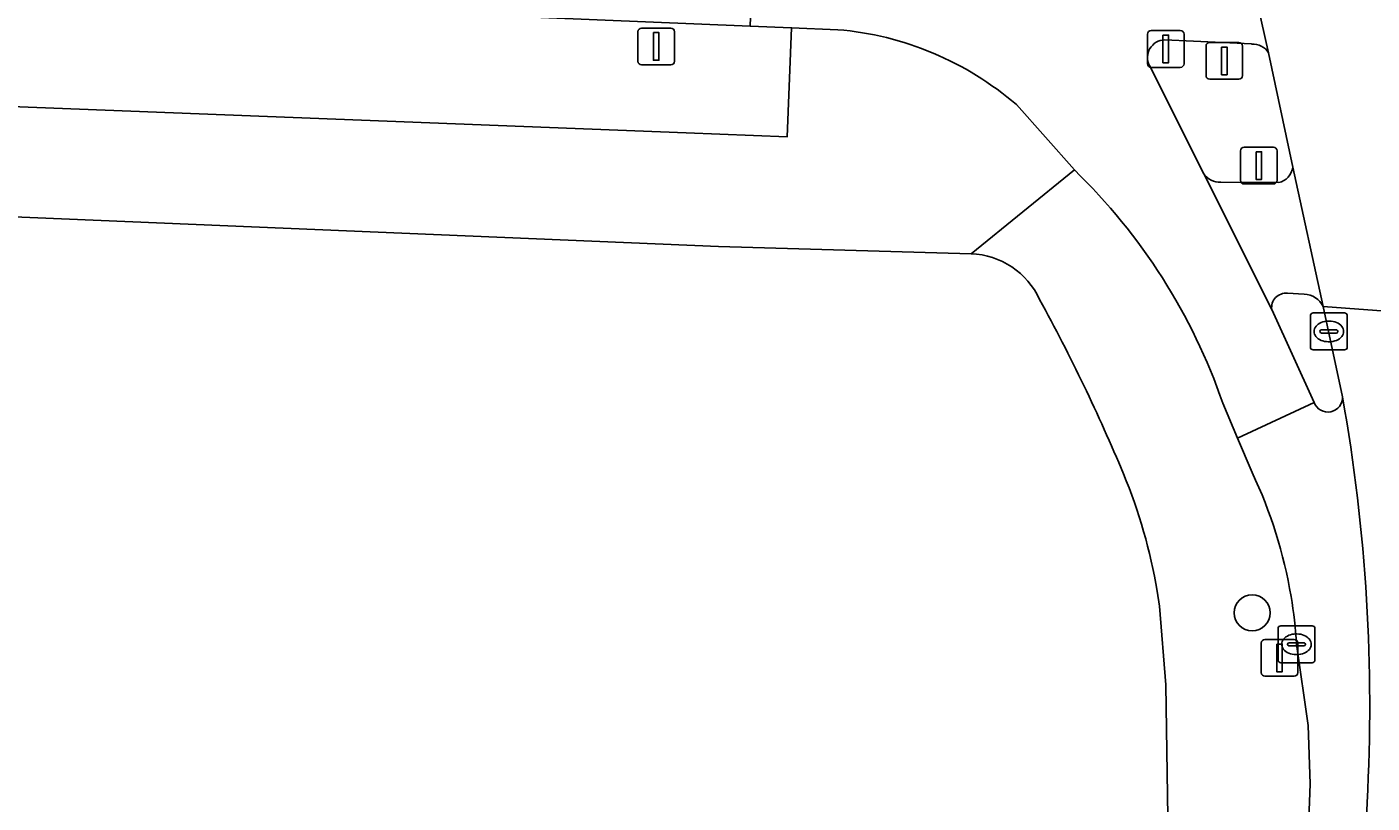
# Model space of a CAD drawing. Extents: x 161354 to 162026, y 386504 to 387460.
# Drawn here: x 161719.03 to 161755.51, y 387415.87 to 387436.92 of the extents above; entities that cross this region are included whole.
import ezdxf

# ---------------------------------------------------------------- set-up
doc = ezdxf.new("R2010")
doc.units = 0
for name, color, linetype in [('IMGEO_Berm_groen', 7, 'Continuous'), ('IMGEO_Boom', 7, 'Continuous'), ('IMGEO_Drukknoppaal', 7, 'Continuous'), ('IMGEO_Fietspad_open', 7, 'Continuous'), ('IMGEO_Groenvoorziening', 7, 'Continuous'), ('IMGEO_Kolk', 7, 'Continuous'), ('IMGEO_Lichtmast', 7, 'Continuous'), ('IMGEO_Rijbaan_lokaal_gesloten', 7, 'Continuous'), ('IMGEO_Verkeersbordpaal', 7, 'Continuous'), ('IMGEO_Verkeerseiland_gesloten', 7, 'Continuous'), ('IMGEO_Verkeersregelinstallatiepaal', 7, 'Continuous'), ('IMGEO_Voetpad_open', 7, 'Continuous')]:
    doc.layers.add(name, color=color, linetype=linetype)

msp = doc.modelspace()

# ---------------------------------------------------------------- linework, layer by layer
at = {"layer": 'IMGEO_Berm_groen'}
msp.add_lwpolyline([(161586.996, 387439.386), (161587.121, 387438.74), (161591.835, 387439.274), (161601.898, 387439.584), (161610.753, 387439.197), (161612.483, 387439.13), (161628.393, 387438.471), (161644.302, 387437.813), (161676.122, 387436.495), (161707.941, 387435.177), (161736.908, 387434.048), (161739.654, 387433.94), (161739.77, 387436.897), (161738.649, 387436.943), (161708.067, 387438.213), (161679.83, 387439.386)], dxfattribs=at)
at = {"layer": 'IMGEO_Boom'}
msp.add_circle((161752.259, 387421.035), 0.489, dxfattribs=at)
at = {"layer": 'IMGEO_Drukknoppaal'}
for p, q in [((161749.422, 387435.923), (161749.422, 387436.723)), ((161749.422, 387436.723), (161749.422, 387435.923)), ((161749.522, 387436.823), (161750.312, 387436.823)), ((161750.312, 387436.823), (161749.522, 387436.823)), ((161750.412, 387436.723), (161750.412, 387435.923)), ((161750.412, 387435.923), (161750.412, 387436.723)), ((161750.312, 387435.823), (161749.522, 387435.823)), ((161749.522, 387435.823), (161750.312, 387435.823))]:
    msp.add_line(p, q, dxfattribs=at)
msp.add_lwpolyline([(161749.842, 387436.698), (161749.992, 387436.698), (161749.992, 387435.948), (161749.842, 387435.948), (161749.842, 387436.698)], dxfattribs=at)
for centre, start, end in [((161749.522, 387436.723), 90, 180), ((161749.522, 387436.723), 90, 180), ((161750.312, 387436.723), 0, 90), ((161750.312, 387436.723), 360, 90), ((161749.522, 387435.923), 180, 270), ((161749.522, 387435.923), 180, 270), ((161750.312, 387435.923), 270, 0), ((161750.312, 387435.923), 270, 0)]:
    msp.add_arc(centre, 0.1, start, end, dxfattribs=at)
at = {"layer": 'IMGEO_Fietspad_open'}
for points in [[(161743.542, 387439.801), (161743.359, 387439.812), (161739.398, 387439.93), (161738.753, 387439.947), (161738.649, 387436.943), (161739.77, 387436.897), (161741.023, 387436.845)], [(161752.706, 387436.219), (161752.304, 387437.994), (161751.415, 387440.231)], [(161749.885, 387436.569), (161752.247, 387436.457)], [(161751.465, 387426.715), (161751.865, 387425.769), (161753.942, 387426.74), (161752.794, 387429.254), (161750.946, 387432.938), (161749.475, 387435.872)], [(161745.866, 387434.812), (161747.439, 387433.041)]]:
    msp.add_lwpolyline(points, dxfattribs=at)
for centre, radius, start, end in [((161740.308, 387428.357), 8.518, 49.2704, 85.1861), ((161749.902, 387436.09), 0.48, 92.0672, 207.0018), ((161752.271, 387435.942), 0.515, 32.4801, 92.7047), ((161736.238, 387421.468), 16.106, 19.0124, 45.9347)]:
    msp.add_arc(centre, radius, start, end, dxfattribs=at)
at = {"layer": 'IMGEO_Groenvoorziening'}
for points in [[(161744.638, 387430.769), (161737.785, 387430.965), (161657.925, 387434.327)], [(161655.886, 387432.452), (161655.603, 387425.335), (161655.059, 387411.688), (161717.333, 387409.351), (161716.965, 387401.11), (161719.159, 387401.034), (161719.485, 387409.508), (161744.963, 387408.488), (161745.049, 387400.136), (161749.25, 387399.959), (161749.261, 387400.195), (161749.374, 387400.239), (161749.971, 387415.495), (161749.921, 387419.078)], [(161749.921, 387419.078), (161749.749, 387421.214), (161749.686, 387421.622)]]:
    msp.add_lwpolyline(points, dxfattribs=at)
for centre, radius, start, end in [((161744.565, 387428.647), 2.123, 24.5095, 88.0393), ((161701.999, 387405.214), 50.708, 22.7276, 28.6522), ((161735.11, 387419.146), 14.785, 9.6393, 22.5033)]:
    msp.add_arc(centre, radius, start, end, dxfattribs=at)
at = {"layer": 'IMGEO_Kolk'}
for p, q in [((161753.84, 387428.237), (161753.84, 387429.089)), ((161753.915, 387429.163), (161754.767, 387429.163)), ((161754.328, 387428.943), (161754.353, 387428.943)), ((161754.841, 387429.089), (161754.841, 387428.237)), ((161754.099, 387428.657), (161754.099, 387428.669)), ((161754.537, 387428.62), (161754.139, 387428.62)), ((161754.142, 387428.706), (161754.54, 387428.706)), ((161754.583, 387428.669), (161754.583, 387428.657)), ((161754.351, 387428.383), (161754.326, 387428.383)), ((161754.767, 387428.163), (161753.915, 387428.163)), ((161752.962, 387419.755), (161752.962, 387420.607)), ((161753.037, 387420.681), (161753.889, 387420.681)), ((161753.963, 387420.607), (161753.963, 387419.755)), ((161753.221, 387420.175), (161753.221, 387420.187)), ((161753.264, 387420.224), (161753.662, 387420.224)), ((161753.45, 387420.461), (161753.475, 387420.461)), ((161753.705, 387420.187), (161753.705, 387420.175)), ((161753.659, 387420.138), (161753.261, 387420.138)), ((161753.473, 387419.901), (161753.448, 387419.901)), ((161753.889, 387419.681), (161753.037, 387419.681))]:
    msp.add_line(p, q, dxfattribs=at)
for points in [[(161753.84, 387428.237), (161753.84, 387429.089)], [(161753.915, 387429.163), (161754.767, 387429.163)], [(161754.841, 387429.089), (161754.841, 387428.237)], [(161754.767, 387428.163), (161753.915, 387428.163)], [(161752.962, 387419.755), (161752.962, 387420.607)], [(161753.037, 387420.681), (161753.889, 387420.681)], [(161753.963, 387420.607), (161753.963, 387419.755)], [(161753.889, 387419.681), (161753.037, 387419.681)]]:
    msp.add_lwpolyline(points, dxfattribs=at)
for centre, radius, start, end in [((161753.917, 387429.087), 0.0765, 91.552, 178.448), ((161753.917, 387429.087), 0.0765, 91.552, 178.448), ((161754.765, 387429.087), 0.0765, 1.552, 88.448), ((161754.765, 387429.087), 0.0765, 1.552, 88.448), ((161754.139, 387428.666), 0.0403, 85.8775, 175.7526), ((161754.136, 387428.656), 0.0366, 178.938, 274.7102), ((161754.54, 387428.663), 0.043, 264.8664, 352.4533), ((161754.544, 387428.668), 0.0386, 1.7309, 96.639), ((161753.917, 387428.239), 0.0765, 181.552, 268.448), ((161753.917, 387428.239), 0.0765, 181.552, 268.448), ((161754.765, 387428.239), 0.0765, 271.552, 358.448), ((161754.765, 387428.239), 0.0765, 271.552, 358.448), ((161753.039, 387420.605), 0.0765, 91.552, 178.448), ((161753.039, 387420.605), 0.0765, 91.552, 178.448), ((161753.887, 387420.605), 0.0765, 1.552, 88.448), ((161753.887, 387420.605), 0.0765, 1.552, 88.448), ((161753.261, 387420.184), 0.0403, 85.8775, 175.7526), ((161753.666, 387420.186), 0.0386, 1.7309, 96.639), ((161753.258, 387420.174), 0.0366, 178.938, 274.7102), ((161753.662, 387420.181), 0.043, 264.8664, 352.4533), ((161753.039, 387419.757), 0.0765, 181.552, 268.448), ((161753.039, 387419.757), 0.0765, 181.552, 268.448), ((161753.887, 387419.757), 0.0765, 271.552, 358.448), ((161753.887, 387419.757), 0.0765, 271.552, 358.448)]:
    msp.add_arc(centre, radius, start, end, dxfattribs=at)
for centre, major_axis, ratio, start_param, end_param in [((161754.327, 387428.663), (-0.387, 0.002), 0.722429, 4.712389, 7.853982), ((161754.352, 387428.663), (-0.39, 0.002), 0.717154, 1.570796, 4.712389), ((161753.449, 387420.181), (-0.387, 0.002), 0.722429, 4.712389, 7.853982), ((161753.474, 387420.181), (-0.39, 0.002), 0.717154, 1.570796, 4.712389)]:
    msp.add_ellipse(centre, major_axis=major_axis, ratio=ratio, start_param=start_param, end_param=end_param, dxfattribs=at)
at = {"layer": 'IMGEO_Lichtmast'}
for p, q in [((161752.508, 387419.413), (161752.508, 387420.213)), ((161752.508, 387420.213), (161752.508, 387419.413)), ((161752.608, 387420.313), (161753.398, 387420.313)), ((161753.398, 387420.313), (161752.608, 387420.313)), ((161753.498, 387420.213), (161753.498, 387419.413)), ((161753.498, 387419.413), (161753.498, 387420.213)), ((161753.398, 387419.313), (161752.608, 387419.313)), ((161752.608, 387419.313), (161753.398, 387419.313))]:
    msp.add_line(p, q, dxfattribs=at)
msp.add_lwpolyline([(161752.928, 387420.188), (161753.078, 387420.188), (161753.078, 387419.438), (161752.928, 387419.438), (161752.928, 387420.188)], dxfattribs=at)
for centre, start, end in [((161752.608, 387420.213), 90, 180), ((161752.608, 387420.213), 90, 180), ((161753.398, 387420.213), 0, 90), ((161753.398, 387420.213), 360, 90), ((161752.608, 387419.413), 180, 270), ((161752.608, 387419.413), 180, 270), ((161753.398, 387419.413), 270, 0), ((161753.398, 387419.413), 270, 0)]:
    msp.add_arc(centre, 0.1, start, end, dxfattribs=at)
at = {"layer": 'IMGEO_Rijbaan_lokaal_gesloten'}
for points in [[(161750.4, 387441.38), (161751.415, 387440.231), (161752.304, 387437.994), (161752.706, 387436.219), (161753.362, 387433.119), (161754.185, 387429.336), (161758.307, 387429.031), (161758.563, 387432.895), (161758.724, 387435.8), (161758.985, 387439.56)], [(161758.307, 387429.031), (161754.185, 387429.336), (161754.71, 387426.894)], [(161753.942, 387426.74), (161751.865, 387425.769), (161752.26, 387424.834)], [(161753.463, 387420.181), (161753.782, 387417.976), (161753.833, 387416.395), (161753.252, 387400.903), (161752.942, 387393.862), (161752.866, 387390.605), (161750.133, 387321.953), (161750.092, 387321.014), (161749.856, 387314.921), (161749.789, 387313.724), (161749.067, 387295.765), (161749.043, 387295.035), (161749.007, 387294.518), (161750.468, 387294.47), (161750.721, 387299.346), (161755.377, 387415.892)], [(161755.377, 387415.892), (161750.721, 387299.346), (161750.468, 387294.47), (161755.059, 387294.244), (161759.334, 387401.873), (161760.833, 387401.83), (161760.874, 387402.878)]]:
    msp.add_lwpolyline(points, dxfattribs=at)
for centre, radius, start, end in [((161754.315, 387426.874), 0.396, 199.8296, 2.8477), ((161707.535, 387418.504), 47.915, 3.4594, 10.0848), ((161707.535, 387418.504), 47.915, 3.4594, 10.0848), ((161740.805, 387419.387), 12.684, 9.4806, 25.4333), ((161740.661, 387419.384), 12.827, 3.5641, 9.3882), ((161707.494, 387418.522), 47.955, 356.8565, 3.435), ((161707.494, 387418.522), 47.955, 356.8565, 3.435)]:
    msp.add_arc(centre, radius, start, end, dxfattribs=at)
at = {"layer": 'IMGEO_Verkeersbordpaal'}
for p, q in [((161735.603, 387435.989), (161735.603, 387436.789)), ((161735.603, 387436.789), (161735.603, 387435.989)), ((161735.703, 387436.889), (161736.493, 387436.889)), ((161736.493, 387436.889), (161735.703, 387436.889)), ((161736.593, 387436.789), (161736.593, 387435.989)), ((161736.593, 387435.989), (161736.593, 387436.789)), ((161736.493, 387435.889), (161735.703, 387435.889)), ((161735.703, 387435.889), (161736.493, 387435.889))]:
    msp.add_line(p, q, dxfattribs=at)
msp.add_lwpolyline([(161736.023, 387436.764), (161736.173, 387436.764), (161736.173, 387436.014), (161736.023, 387436.014), (161736.023, 387436.764)], dxfattribs=at)
for centre, start, end in [((161735.703, 387436.789), 90, 180), ((161735.703, 387436.789), 90, 180), ((161736.493, 387436.789), 0, 90), ((161736.493, 387436.789), 360, 90), ((161735.703, 387435.989), 180, 270), ((161735.703, 387435.989), 180, 270), ((161736.493, 387435.989), 270, 0), ((161736.493, 387435.989), 270, 0)]:
    msp.add_arc(centre, 0.1, start, end, dxfattribs=at)
at = {"layer": 'IMGEO_Verkeerseiland_gesloten'}
for points in [[(161752.247, 387436.457), (161749.885, 387436.569)], [(161749.475, 387435.872), (161750.946, 387432.938)], [(161753.362, 387433.119), (161752.706, 387436.219)], [(161751.408, 387432.714), (161752.981, 387432.699)], [(161753.67, 387429.674), (161753.217, 387429.697)], [(161754.71, 387426.894), (161754.185, 387429.336)], [(161752.794, 387429.254), (161753.942, 387426.74)]]:
    msp.add_lwpolyline(points, dxfattribs=at)
for centre, radius, start, end in [((161749.902, 387436.09), 0.48, 92.0672, 207.0018), ((161752.271, 387435.942), 0.515, 32.4801, 92.7047), ((161752.883, 387433.17), 0.481, 281.69, 353.885), ((161751.371, 387433.226), 0.513, 214.0966, 274.1706), ((161753.175, 387429.314), 0.386, 83.7231, 188.9229), ((161753.649, 387429.081), 0.593, 25.4329, 88.0124), ((161754.315, 387426.874), 0.396, 199.8296, 2.8477)]:
    msp.add_arc(centre, radius, start, end, dxfattribs=at)
at = {"layer": 'IMGEO_Verkeersregelinstallatiepaal'}
for p, q in [((161751.009, 387435.6), (161751.009, 387436.4)), ((161751.009, 387436.4), (161751.009, 387435.6)), ((161751.109, 387436.5), (161751.899, 387436.5)), ((161751.899, 387436.5), (161751.109, 387436.5)), ((161751.999, 387436.4), (161751.999, 387435.6)), ((161751.999, 387435.6), (161751.999, 387436.4)), ((161751.899, 387435.5), (161751.109, 387435.5)), ((161751.109, 387435.5), (161751.899, 387435.5)), ((161751.945, 387432.761), (161751.945, 387433.561)), ((161751.945, 387433.561), (161751.945, 387432.761)), ((161752.045, 387433.661), (161752.835, 387433.661)), ((161752.835, 387433.661), (161752.045, 387433.661)), ((161752.935, 387433.561), (161752.935, 387432.761)), ((161752.935, 387432.761), (161752.935, 387433.561)), ((161752.835, 387432.661), (161752.045, 387432.661)), ((161752.045, 387432.661), (161752.835, 387432.661))]:
    msp.add_line(p, q, dxfattribs=at)
for points in [[(161751.429, 387436.375), (161751.579, 387436.375), (161751.579, 387435.625), (161751.429, 387435.625), (161751.429, 387436.375)], [(161752.365, 387433.536), (161752.515, 387433.536), (161752.515, 387432.786), (161752.365, 387432.786), (161752.365, 387433.536)]]:
    msp.add_lwpolyline(points, dxfattribs=at)
for centre, start, end in [((161751.109, 387436.4), 90, 180), ((161751.109, 387436.4), 90, 180), ((161751.899, 387436.4), 0, 90), ((161751.899, 387436.4), 360, 90), ((161751.109, 387435.6), 180, 270), ((161751.109, 387435.6), 180, 270), ((161751.899, 387435.6), 270, 0), ((161751.899, 387435.6), 270, 0), ((161752.045, 387433.561), 90, 180), ((161752.045, 387433.561), 90, 180), ((161752.835, 387433.561), 0, 90), ((161752.835, 387433.561), 360, 90), ((161752.045, 387432.761), 180, 270), ((161752.045, 387432.761), 180, 270), ((161752.835, 387432.761), 270, 0), ((161752.835, 387432.761), 270, 0)]:
    msp.add_arc(centre, 0.1, start, end, dxfattribs=at)
at = {"layer": 'IMGEO_Voetpad_open'}
for points in [[(161676.122, 387436.495), (161644.302, 387437.813), (161628.393, 387438.471), (161628.278, 387435.565), (161651.455, 387434.654), (161651.548, 387434.648), (161657.925, 387434.327), (161737.785, 387430.965), (161744.638, 387430.769), (161747.439, 387433.041), (161745.866, 387434.812)], [(161741.023, 387436.845), (161739.77, 387436.897), (161739.654, 387433.94), (161736.908, 387434.048), (161707.941, 387435.177), (161676.122, 387436.495)], [(161747.439, 387433.041), (161744.638, 387430.769)], [(161754.185, 387429.336), (161753.362, 387433.119)], [(161750.946, 387432.938), (161752.794, 387429.254)], [(161752.981, 387432.699), (161751.408, 387432.714)], [(161753.217, 387429.697), (161753.67, 387429.674)], [(161752.26, 387424.834), (161751.865, 387425.769), (161751.465, 387426.715)], [(161749.686, 387421.622), (161749.749, 387421.214), (161749.921, 387419.078), (161749.971, 387415.495), (161749.374, 387400.239), (161752.069, 387400.937), (161753.252, 387400.903), (161753.833, 387416.395)], [(161753.833, 387416.395), (161753.782, 387417.976), (161753.463, 387420.181)]]:
    msp.add_lwpolyline(points, dxfattribs=at)
for centre, radius, start, end in [((161740.308, 387428.357), 8.518, 49.2704, 85.1861), ((161736.238, 387421.468), 16.106, 19.0124, 45.9347), ((161752.883, 387433.17), 0.481, 281.69, 353.885), ((161751.371, 387433.226), 0.513, 214.0966, 274.1706), ((161744.565, 387428.647), 2.123, 24.5095, 88.0393), ((161753.175, 387429.314), 0.386, 83.7231, 188.9229), ((161753.649, 387429.081), 0.593, 25.4329, 88.0124), ((161701.999, 387405.214), 50.708, 22.7276, 28.6522), ((161735.11, 387419.146), 14.785, 9.6393, 22.5033), ((161740.805, 387419.387), 12.684, 9.4806, 25.4333), ((161740.661, 387419.384), 12.827, 3.5641, 9.3882)]:
    msp.add_arc(centre, radius, start, end, dxfattribs=at)

doc.saveas('drawing.dxf')
